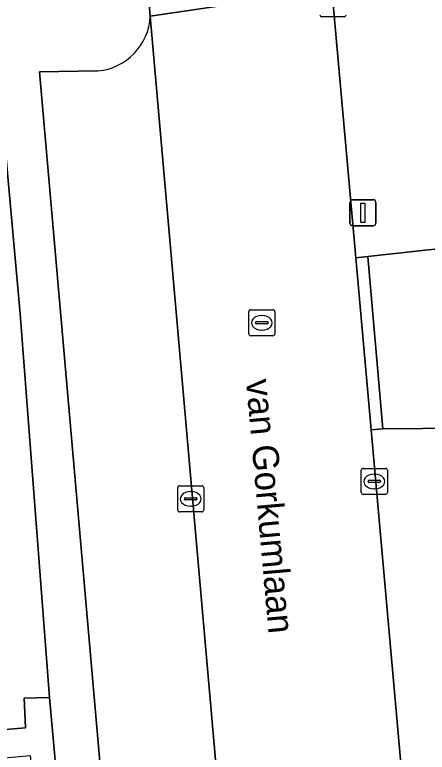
# Model space of a CAD drawing. Extents: x 162989 to 165008, y 383432 to 384338.
# Drawn here: x 164254.78 to 164270.61, y 383892.69 to 383921.02 of the extents above; entities that cross this region are included whole.
import ezdxf

# ---------------------------------------------------------------- set-up
doc = ezdxf.new("R2010")
doc.units = 0
for name, color, linetype in [('IMGEO_Groenvoorziening', 7, 'Continuous'), ('IMGEO_Kolk', 7, 'Continuous'), ('IMGEO_Lichtmast', 7, 'Continuous'), ('IMGEO_Openbare_ruimte_label', 7, 'Continuous'), ('IMGEO_Parkeervlak_open', 7, 'Continuous'), ('IMGEO_Rijbaan_lokaal_open', 7, 'Continuous'), ('IMGEO_Rioolput', 7, 'Continuous'), ('IMGEO_Voetpad_open', 7, 'Continuous')]:
    doc.layers.add(name, color=color, linetype=linetype)

msp = doc.modelspace()

# ---------------------------------------------------------------- linework, layer by layer
at = {"layer": 'IMGEO_Groenvoorziening'}
msp.add_lwpolyline([(164254.982, 383909.53), (164253.563, 383925.202), (164253.524, 383925.305), (164247.039, 383924.732), (164248.303, 383908.902), (164249.783, 383893.171), (164255.195, 383893.629), (164255.136, 383894.757), (164256.115, 383894.783)], close=True, dxfattribs=at)
at = {"layer": 'IMGEO_Kolk'}
for p, q in [((164267.417, 383920.943), (164266.565, 383920.943)), ((164268.153, 383903.59), (164269.005, 383903.59)), ((164268.078, 383902.664), (164268.078, 383903.516)), ((164268.566, 383903.37), (164268.591, 383903.37)), ((164269.079, 383903.516), (164269.079, 383902.664)), ((164268.337, 383903.084), (164268.337, 383903.096)), ((164268.775, 383903.047), (164268.377, 383903.047)), ((164268.38, 383903.133), (164268.778, 383903.133)), ((164268.821, 383903.096), (164268.821, 383903.084)), ((164261.033, 383901.995), (164261.033, 383902.847)), ((164261.108, 383902.921), (164261.96, 383902.921)), ((164262.034, 383902.847), (164262.034, 383901.995)), ((164268.589, 383902.81), (164268.564, 383902.81)), ((164261.335, 383902.464), (164261.733, 383902.464)), ((164261.521, 383902.701), (164261.546, 383902.701)), ((164269.005, 383902.59), (164268.153, 383902.59)), ((164261.292, 383902.415), (164261.292, 383902.427)), ((164261.73, 383902.378), (164261.332, 383902.378)), ((164261.776, 383902.427), (164261.776, 383902.415)), ((164261.96, 383901.921), (164261.108, 383901.921)), ((164261.544, 383902.141), (164261.519, 383902.141))]:
    msp.add_line(p, q, dxfattribs=at)
for points in [[(164267.417, 383920.943), (164266.565, 383920.943)], [(164268.153, 383903.59), (164269.005, 383903.59)], [(164268.078, 383902.664), (164268.078, 383903.516)], [(164269.079, 383903.516), (164269.079, 383902.664)], [(164261.033, 383901.995), (164261.033, 383902.847)], [(164261.108, 383902.921), (164261.96, 383902.921)], [(164262.034, 383902.847), (164262.034, 383901.995)], [(164269.005, 383902.59), (164268.153, 383902.59)], [(164261.96, 383901.921), (164261.108, 383901.921)]]:
    msp.add_lwpolyline(points, dxfattribs=at)
for centre, radius, start, end in [((164266.567, 383921.019), 0.0765, 181.552, 268.448), ((164266.567, 383921.019), 0.0765, 181.552, 268.448), ((164267.415, 383921.019), 0.0765, 271.552, 358.448), ((164267.415, 383921.019), 0.0765, 271.552, 358.448), ((164268.155, 383903.514), 0.0765, 91.552, 178.448), ((164268.155, 383903.514), 0.0765, 91.552, 178.448), ((164269.003, 383903.514), 0.0765, 1.552, 88.448), ((164269.003, 383903.514), 0.0765, 1.552, 88.448), ((164268.377, 383903.093), 0.0403, 85.8775, 175.7526), ((164268.374, 383903.083), 0.0366, 178.938, 274.7102), ((164268.778, 383903.09), 0.043, 264.8664, 352.4533), ((164268.782, 383903.095), 0.0386, 1.7309, 96.639), ((164261.11, 383902.845), 0.0765, 91.552, 178.448), ((164261.11, 383902.845), 0.0765, 91.552, 178.448), ((164261.958, 383902.845), 0.0765, 1.552, 88.448), ((164261.958, 383902.845), 0.0765, 1.552, 88.448), ((164261.332, 383902.424), 0.0403, 85.8775, 175.7526), ((164261.737, 383902.426), 0.0386, 1.7309, 96.639), ((164268.155, 383902.666), 0.0765, 181.552, 268.448), ((164268.155, 383902.666), 0.0765, 181.552, 268.448), ((164269.003, 383902.666), 0.0765, 271.552, 358.448), ((164269.003, 383902.666), 0.0765, 271.552, 358.448), ((164261.329, 383902.414), 0.0366, 178.938, 274.7102), ((164261.733, 383902.421), 0.043, 264.8664, 352.4533), ((164261.11, 383901.997), 0.0765, 181.552, 268.448), ((164261.11, 383901.997), 0.0765, 181.552, 268.448), ((164261.958, 383901.997), 0.0765, 271.552, 358.448), ((164261.958, 383901.997), 0.0765, 271.552, 358.448)]:
    msp.add_arc(centre, radius, start, end, dxfattribs=at)
for centre, major_axis, ratio, start_param, end_param in [((164268.565, 383903.09), (-0.387, 0.002), 0.722429, 4.712389, 7.853982), ((164268.59, 383903.09), (-0.39, 0.002), 0.717154, 1.570796, 4.712389), ((164261.52, 383902.421), (-0.387, 0.002), 0.722429, 4.712389, 7.853982), ((164261.545, 383902.421), (-0.39, 0.002), 0.717154, 1.570796, 4.712389)]:
    msp.add_ellipse(centre, major_axis=major_axis, ratio=ratio, start_param=start_param, end_param=end_param, dxfattribs=at)
at = {"layer": 'IMGEO_Lichtmast'}
for p, q in [((164267.643, 383913.01), (164267.643, 383913.81)), ((164267.643, 383913.81), (164267.643, 383913.01)), ((164267.743, 383913.91), (164268.533, 383913.91)), ((164268.533, 383913.91), (164267.743, 383913.91)), ((164268.633, 383913.81), (164268.633, 383913.01)), ((164268.633, 383913.01), (164268.633, 383913.81)), ((164268.533, 383912.91), (164267.743, 383912.91)), ((164267.743, 383912.91), (164268.533, 383912.91))]:
    msp.add_line(p, q, dxfattribs=at)
msp.add_lwpolyline([(164268.063, 383913.785), (164268.213, 383913.785), (164268.213, 383913.035), (164268.063, 383913.035), (164268.063, 383913.785)], dxfattribs=at)
for centre, start, end in [((164267.743, 383913.81), 90, 180), ((164267.743, 383913.81), 90, 180), ((164268.533, 383913.81), 0, 90), ((164268.533, 383913.81), 360, 90), ((164267.743, 383913.01), 180, 270), ((164267.743, 383913.01), 180, 270), ((164268.533, 383913.01), 270, 0), ((164268.533, 383913.01), 270, 0)]:
    msp.add_arc(centre, 0.1, start, end, dxfattribs=at)
at = {"layer": 'IMGEO_Parkeervlak_open'}
for points in [[(164264.293, 383871.705), (164259.981, 383920.957)], [(164257.968, 383918.858), (164255.734, 383918.829), (164259.704, 383873.288), (164262.269, 383873.481)]]:
    msp.add_lwpolyline(points, dxfattribs=at)
msp.add_arc((164257.759, 383921.073), 2.225, 275.3795, 357.0168, dxfattribs=at)
at = {"layer": 'IMGEO_Rijbaan_lokaal_open'}
for points in [[(164259.734, 383923.834), (164259.981, 383920.957), (164266.948, 383921.995), (164266.753, 383924.186)], [(164268.453, 383905.075), (164267.865, 383911.685), (164266.948, 383921.995), (164259.981, 383920.957), (164264.293, 383871.705), (164264.997, 383864.198)], [(164272.269, 383862.184), (164268.453, 383905.075)]]:
    msp.add_lwpolyline(points, dxfattribs=at)
at = {"layer": 'IMGEO_Rioolput'}
for p, q in [((164263.76, 383908.758), (164263.76, 383909.61)), ((164263.835, 383909.684), (164264.687, 383909.684)), ((164264.761, 383909.61), (164264.761, 383908.758)), ((164264.248, 383909.464), (164264.273, 383909.464)), ((164264.019, 383909.178), (164264.019, 383909.19)), ((164264.457, 383909.141), (164264.059, 383909.141)), ((164264.062, 383909.227), (164264.46, 383909.227)), ((164264.503, 383909.19), (164264.503, 383909.178)), ((164264.687, 383908.684), (164263.835, 383908.684)), ((164264.271, 383908.904), (164264.246, 383908.904))]:
    msp.add_line(p, q, dxfattribs=at)
for points in [[(164263.76, 383908.758), (164263.76, 383909.61)], [(164263.835, 383909.684), (164264.687, 383909.684)], [(164264.761, 383909.61), (164264.761, 383908.758)], [(164264.687, 383908.684), (164263.835, 383908.684)]]:
    msp.add_lwpolyline(points, dxfattribs=at)
for centre, radius, start, end in [((164263.837, 383909.608), 0.0765, 91.552, 178.448), ((164263.837, 383909.608), 0.0765, 91.552, 178.448), ((164264.685, 383909.608), 0.0765, 1.552, 88.448), ((164264.685, 383909.608), 0.0765, 1.552, 88.448), ((164264.059, 383909.187), 0.0403, 85.8775, 175.7526), ((164264.056, 383909.177), 0.0366, 178.938, 274.7102), ((164264.46, 383909.184), 0.043, 264.8664, 352.4533), ((164264.464, 383909.189), 0.0386, 1.7309, 96.639), ((164263.837, 383908.76), 0.0765, 181.552, 268.448), ((164263.837, 383908.76), 0.0765, 181.552, 268.448), ((164264.685, 383908.76), 0.0765, 271.552, 358.448), ((164264.685, 383908.76), 0.0765, 271.552, 358.448)]:
    msp.add_arc(centre, radius, start, end, dxfattribs=at)
for centre, major_axis, ratio, start_param, end_param in [((164264.247, 383909.184), (-0.387, 0.002), 0.722429, 4.712389, 7.853982), ((164264.272, 383909.184), (-0.39, 0.002), 0.717154, 1.570796, 4.712389)]:
    msp.add_ellipse(centre, major_axis=major_axis, ratio=ratio, start_param=start_param, end_param=end_param, dxfattribs=at)
at = {"layer": 'IMGEO_Voetpad_open'}
for points in [[(164256.115, 383894.783), (164255.136, 383894.757), (164255.195, 383893.629), (164249.783, 383893.171), (164246.796, 383892.89), (164243.79, 383927.457), (164241.534, 383927.311), (164242.059, 383921.267), (164245.234, 383882.921), (164245.852, 383875.805), (164245.974, 383873.84), (164246.286, 383870.251), (164247.4, 383857.431), (164249.834, 383857.878), (164246.876, 383891.854), (164249.87, 383892.063), (164255.376, 383892.564), (164255.469, 383891.564), (164256.398, 383891.663)], [(164271.497, 383921.948), (164271.468, 383922.299), (164270.97, 383922.26), (164267.995, 383922.047), (164266.948, 383921.995), (164267.865, 383911.685), (164268.331, 383911.724), (164271.345, 383912.058), (164272.376, 383912.15)], [(164271.345, 383912.058), (164268.331, 383911.724), (164268.902, 383905.113), (164271.967, 383905.136)], [(164268.453, 383905.075), (164268.902, 383905.113), (164268.331, 383911.724), (164267.865, 383911.685)]]:
    msp.add_lwpolyline(points, close=True, dxfattribs=at)
for points in [[(164252.578, 383927.164), (164253.176, 383926.236), (164253.524, 383925.305), (164253.563, 383925.202), (164254.982, 383909.53), (164256.115, 383894.783), (164256.398, 383891.663), (164257.939, 383876.237), (164258.123, 383871.72), (164262.227, 383871.939)], [(164259.981, 383920.957), (164259.734, 383923.834)], [(164262.269, 383873.481), (164259.704, 383873.288), (164255.734, 383918.829), (164257.968, 383918.858)], [(164273.804, 383905.326), (164272.994, 383905.242), (164271.967, 383905.136), (164268.902, 383905.113), (164268.453, 383905.075), (164272.269, 383862.184)]]:
    msp.add_lwpolyline(points, dxfattribs=at)
msp.add_arc((164257.759, 383921.073), 2.225, 275.3795, 357.0168, dxfattribs=at)

# ---------------------------------------------------------------- texts
at = {"layer": 'IMGEO_Openbare_ruimte_label'}
msp.add_text('van Gorkumlaan', height=1, rotation=275.1062, dxfattribs=at).set_placement((164263.651, 383906.983))
msp.add_text('van Gorkumlaan', height=1, rotation=275.1062, dxfattribs=at).set_placement((164263.651, 383906.983))

doc.saveas('drawing.dxf')
